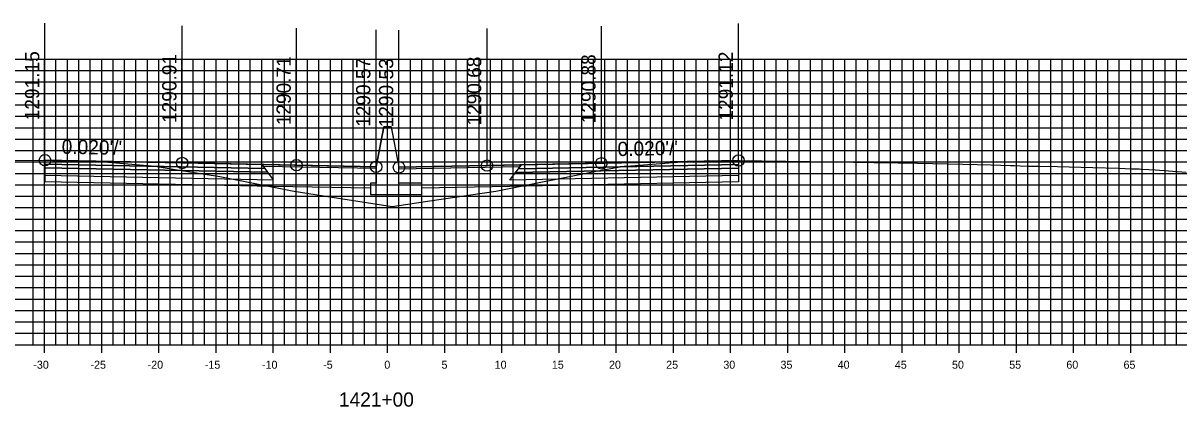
# Model space of a CAD drawing. Extents: x 674939 to 678919, y 750652 to 765176.
# Drawn here: x 678716.7 to 678817.7, y 757707.1 to 757740.7 of the extents above; entities that cross this region are included whole.
import ezdxf

# ---------------------------------------------------------------- set-up
doc = ezdxf.new("R2010")
doc.units = 0
for name, color, linetype in [('R_Alt Surface', 7, 'Continuous'), ('R_Axis', 7, 'Continuous'), ('R_Axis Annot', 7, 'Continuous'), ('R_Exist Surface', 7, 'Continuous'), ('R_Fin Surface', 7, 'Continuous'), ('R_Grid', 7, 'Continuous'), ('R_No Plot', 7, 'Continuous'), ('R_Proposed Road', 7, 'Continuous'), ('R_Xsect Elev', 7, 'Continuous'), ('R_Xsect Slope', 7, 'Continuous')]:
    doc.layers.add(name, color=color, linetype=linetype)

msp = doc.modelspace()

# ---------------------------------------------------------------- linework, layer by layer
for points in [[(678748.2, 757731.62), (678747.53, 757728.12)], [(678748.86, 757731.58), (678748.86, 757731.62), (678748.2, 757731.62), (678748.2, 757731.62)], [(678748.86, 757731.58), (678749.53, 757728.08)]]:
    msp.add_lwpolyline(points)
at = {"layer": 'R_Alt Surface'}
for points in [[(678718.57, 757728.37), (678718.57, 757728.04), (678738.07, 757727.65), (678737.82, 757727.99)], [(678718.57, 757728.04), (678718.57, 757727.38), (678738.57, 757726.98), (678738.07, 757727.65)], [(678779.23, 757728.01), (678779.23, 757727.35), (678759.23, 757726.95), (678759.73, 757727.62)], [(678779.23, 757728.34), (678779.23, 757728.01), (678759.73, 757727.62), (678759.98, 757727.96)]]:
    msp.add_lwpolyline(points, close=True, dxfattribs=at)
for points in [[(678718.57, 757727.38), (678718.57, 757726.84), (678738.57, 757726.44), (678747.03, 757726.27)], [(678779.23, 757727.35), (678779.23, 757726.81), (678759.23, 757726.41), (678751.53, 757726.26)]]:
    msp.add_lwpolyline(points, dxfattribs=at)
at = {"layer": 'R_Axis'}
for p, q in [((678598.53, 757712.55), (678898.53, 757712.55)), ((678718.53, 757711.85), (678718.53, 757713.25)), ((678723.53, 757711.85), (678723.53, 757713.25)), ((678728.53, 757711.85), (678728.53, 757713.25)), ((678733.53, 757711.85), (678733.53, 757713.25)), ((678738.53, 757711.85), (678738.53, 757713.25)), ((678743.53, 757711.85), (678743.53, 757713.25)), ((678748.53, 757711.85), (678748.53, 757713.25)), ((678753.53, 757711.85), (678753.53, 757713.25)), ((678758.53, 757711.85), (678758.53, 757713.25)), ((678763.53, 757711.85), (678763.53, 757713.25)), ((678768.53, 757711.85), (678768.53, 757713.25)), ((678773.53, 757711.85), (678773.53, 757713.25)), ((678778.53, 757711.85), (678778.53, 757713.25)), ((678783.53, 757711.85), (678783.53, 757713.25)), ((678788.53, 757711.85), (678788.53, 757713.25)), ((678793.53, 757711.85), (678793.53, 757713.25)), ((678798.53, 757711.85), (678798.53, 757713.25)), ((678803.53, 757711.85), (678803.53, 757713.25)), ((678808.53, 757711.85), (678808.53, 757713.25)), ((678813.53, 757711.85), (678813.53, 757713.25))]:
    msp.add_line(p, q, dxfattribs=at)
at = {"layer": 'R_Exist Surface'}
msp.add_lwpolyline([(678715.76, 757728.67), (678718.57, 757728.7), (678718.63, 757728.7), (678718.81, 757728.71), (678719.24, 757728.67), (678719.64, 757728.64), (678720.21, 757728.63), (678720.44, 757728.63), (678721.29, 757728.63), (678721.47, 757728.63), (678721.58, 757728.62), (678722.87, 757728.56), (678723.21, 757728.56), (678723.32, 757728.58), (678723.38, 757728.58), (678725.81, 757728.38), (678728.2, 757728.17), (678730.13, 757727.85), (678733.85, 757727.28), (678740.18, 757726.02), (678742.92, 757725.59), (678748.93, 757724.66), (678752.22, 757725.16), (678758, 757726), (678766.91, 757727.76), (678768.24, 757728.02), (678768.5, 757728.07), (678768.84, 757728.13), (678769.08, 757728.15), (678769.22, 757728.17), (678769.8, 757728.21), (678775, 757728.61), (678775.09, 757728.58), (678775.27, 757728.54), (678776.22, 757728.57), (678777.36, 757728.62), (678777.57, 757728.61), (678778.09, 757728.62), (678778.76, 757728.63), (678779.07, 757728.66), (678779.19, 757728.67), (678779.23, 757728.67), (678779.3, 757728.68), (678781.28, 757728.65), (678787.58, 757728.56), (678789.28, 757728.53), (678791.07, 757728.51), (678791.5, 757728.5), (678794.88, 757728.44), (678798.84, 757728.37), (678801.33, 757728.29), (678803.02, 757728.24), (678803.07, 757728.24), (678803.34, 757728.23), (678803.85, 757728.21), (678804.59, 757728.19), (678805.53, 757728.18), (678807.12, 757728.16), (678810.21, 757728.06), (678812.45, 757728), (678813.62, 757727.96), (678814.27, 757727.94), (678814.41, 757727.93), (678814.56, 757727.92), (678815.66, 757727.87), (678818.38, 757727.65)], dxfattribs=at)
at = {"layer": 'R_Fin Surface'}
for points in [[(678718.57, 757728.7), (678730.57, 757728.46), (678737.57, 757728.32), (678740.57, 757728.26), (678747.53, 757728.12), (678748.2, 757731.62), (678748.86, 757731.62), (678749.53, 757728.08), (678757.23, 757728.23), (678760.23, 757728.29), (678767.23, 757728.43), (678779.23, 757728.67)], [(678747.53, 757728.12), (678740.57, 757728.26), (678730.57, 757728.46), (678718.57, 757728.7)], [(678779.23, 757728.67), (678767.23, 757728.43), (678757.23, 757728.23), (678749.53, 757728.08)]]:
    msp.add_lwpolyline(points, dxfattribs=at)
for points in [[(678718.57, 757728.7), (678718.57, 757728.37), (678737.82, 757727.99), (678737.57, 757728.32)], [(678779.23, 757728.67), (678779.23, 757728.34), (678759.98, 757727.96), (678760.23, 757728.29)], [(678737.57, 757728.32), (678747.53, 757728.12), (678747.54, 757727.97), (678737.69, 757728.16)], [(678760.11, 757728.13), (678749.53, 757727.92), (678749.53, 757728.08), (678760.23, 757728.29)]]:
    msp.add_lwpolyline(points, close=True, dxfattribs=at)
at = {"layer": 'R_Grid'}
for p, q in [((678598.53, 757737.55), (678898.53, 757737.55)), ((678717.53, 757712.55), (678717.53, 757737.55)), ((678718.53, 757712.55), (678718.53, 757737.55)), ((678719.53, 757712.55), (678719.53, 757737.55)), ((678720.53, 757712.55), (678720.53, 757737.55)), ((678721.53, 757712.55), (678721.53, 757737.55)), ((678722.53, 757712.55), (678722.53, 757737.55)), ((678723.53, 757712.55), (678723.53, 757737.55)), ((678724.53, 757712.55), (678724.53, 757737.55)), ((678725.53, 757712.55), (678725.53, 757737.55)), ((678726.53, 757712.55), (678726.53, 757737.55)), ((678727.53, 757712.55), (678727.53, 757737.55)), ((678728.53, 757712.55), (678728.53, 757737.55)), ((678729.53, 757712.55), (678729.53, 757737.55)), ((678730.53, 757712.55), (678730.53, 757737.55)), ((678731.53, 757712.55), (678731.53, 757737.55)), ((678732.53, 757712.55), (678732.53, 757737.55)), ((678733.53, 757712.55), (678733.53, 757737.55)), ((678734.53, 757712.55), (678734.53, 757737.55)), ((678735.53, 757712.55), (678735.53, 757737.55)), ((678736.53, 757712.55), (678736.53, 757737.55)), ((678737.53, 757712.55), (678737.53, 757737.55)), ((678738.53, 757712.55), (678738.53, 757737.55)), ((678739.53, 757712.55), (678739.53, 757737.55)), ((678740.53, 757712.55), (678740.53, 757737.55)), ((678741.53, 757712.55), (678741.53, 757737.55)), ((678742.53, 757712.55), (678742.53, 757737.55)), ((678743.53, 757712.55), (678743.53, 757737.55)), ((678744.53, 757712.55), (678744.53, 757737.55)), ((678745.53, 757712.55), (678745.53, 757737.55)), ((678746.53, 757712.55), (678746.53, 757737.55)), ((678747.53, 757712.55), (678747.53, 757737.55)), ((678748.53, 757712.55), (678748.53, 757737.55)), ((678749.53, 757712.55), (678749.53, 757737.55)), ((678750.53, 757712.55), (678750.53, 757737.55)), ((678751.53, 757712.55), (678751.53, 757737.55)), ((678752.53, 757712.55), (678752.53, 757737.55)), ((678753.53, 757712.55), (678753.53, 757737.55)), ((678754.53, 757712.55), (678754.53, 757737.55)), ((678755.53, 757712.55), (678755.53, 757737.55)), ((678756.53, 757712.55), (678756.53, 757737.55)), ((678757.53, 757712.55), (678757.53, 757737.55)), ((678758.53, 757712.55), (678758.53, 757737.55)), ((678759.53, 757712.55), (678759.53, 757737.55)), ((678760.53, 757712.55), (678760.53, 757737.55)), ((678761.53, 757712.55), (678761.53, 757737.55)), ((678762.53, 757712.55), (678762.53, 757737.55)), ((678763.53, 757712.55), (678763.53, 757737.55)), ((678764.53, 757712.55), (678764.53, 757737.55)), ((678765.53, 757712.55), (678765.53, 757737.55)), ((678766.53, 757712.55), (678766.53, 757737.55)), ((678767.53, 757712.55), (678767.53, 757737.55)), ((678768.53, 757712.55), (678768.53, 757737.55)), ((678769.53, 757712.55), (678769.53, 757737.55)), ((678770.53, 757712.55), (678770.53, 757737.55)), ((678771.53, 757712.55), (678771.53, 757737.55)), ((678772.53, 757712.55), (678772.53, 757737.55)), ((678773.53, 757712.55), (678773.53, 757737.55)), ((678774.53, 757712.55), (678774.53, 757737.55)), ((678775.53, 757712.55), (678775.53, 757737.55)), ((678776.53, 757712.55), (678776.53, 757737.55)), ((678777.53, 757712.55), (678777.53, 757737.55)), ((678778.53, 757712.55), (678778.53, 757737.55)), ((678779.53, 757712.55), (678779.53, 757737.55)), ((678780.53, 757712.55), (678780.53, 757737.55)), ((678781.53, 757712.55), (678781.53, 757737.55)), ((678782.53, 757712.55), (678782.53, 757737.55)), ((678783.53, 757712.55), (678783.53, 757737.55)), ((678784.53, 757712.55), (678784.53, 757737.55)), ((678785.53, 757712.55), (678785.53, 757737.55)), ((678786.53, 757712.55), (678786.53, 757737.55)), ((678787.53, 757712.55), (678787.53, 757737.55)), ((678788.53, 757712.55), (678788.53, 757737.55)), ((678789.53, 757712.55), (678789.53, 757737.55)), ((678790.53, 757712.55), (678790.53, 757737.55)), ((678791.53, 757712.55), (678791.53, 757737.55)), ((678792.53, 757712.55), (678792.53, 757737.55)), ((678793.53, 757712.55), (678793.53, 757737.55)), ((678794.53, 757712.55), (678794.53, 757737.55)), ((678795.53, 757712.55), (678795.53, 757737.55)), ((678796.53, 757712.55), (678796.53, 757737.55)), ((678797.53, 757712.55), (678797.53, 757737.55)), ((678798.53, 757712.55), (678798.53, 757737.55)), ((678799.53, 757712.55), (678799.53, 757737.55)), ((678800.53, 757712.55), (678800.53, 757737.55)), ((678801.53, 757712.55), (678801.53, 757737.55)), ((678802.53, 757712.55), (678802.53, 757737.55)), ((678803.53, 757712.55), (678803.53, 757737.55)), ((678804.53, 757712.55), (678804.53, 757737.55)), ((678805.53, 757712.55), (678805.53, 757737.55)), ((678806.53, 757712.55), (678806.53, 757737.55)), ((678807.53, 757712.55), (678807.53, 757737.55)), ((678808.53, 757712.55), (678808.53, 757737.55)), ((678809.53, 757712.55), (678809.53, 757737.55)), ((678810.53, 757712.55), (678810.53, 757737.55)), ((678811.53, 757712.55), (678811.53, 757737.55)), ((678812.53, 757712.55), (678812.53, 757737.55)), ((678813.53, 757712.55), (678813.53, 757737.55)), ((678814.53, 757712.55), (678814.53, 757737.55)), ((678815.53, 757712.55), (678815.53, 757737.55)), ((678816.53, 757712.55), (678816.53, 757737.55)), ((678817.53, 757712.55), (678817.53, 757737.55)), ((678598.53, 757736.55), (678898.53, 757736.55)), ((678598.53, 757735.55), (678898.53, 757735.55)), ((678598.53, 757734.55), (678898.53, 757734.55)), ((678598.53, 757733.55), (678898.53, 757733.55)), ((678598.53, 757732.55), (678898.53, 757732.55)), ((678598.53, 757731.55), (678898.53, 757731.55)), ((678598.53, 757730.55), (678898.53, 757730.55)), ((678598.53, 757729.55), (678898.53, 757729.55)), ((678598.53, 757728.55), (678898.53, 757728.55)), ((678598.53, 757727.55), (678898.53, 757727.55)), ((678598.53, 757726.55), (678898.53, 757726.55)), ((678598.53, 757725.55), (678898.53, 757725.55)), ((678598.53, 757724.55), (678898.53, 757724.55)), ((678598.53, 757723.55), (678898.53, 757723.55)), ((678598.53, 757722.55), (678898.53, 757722.55)), ((678598.53, 757721.55), (678898.53, 757721.55)), ((678598.53, 757720.55), (678898.53, 757720.55)), ((678598.53, 757719.55), (678898.53, 757719.55)), ((678598.53, 757718.55), (678898.53, 757718.55)), ((678598.53, 757717.55), (678898.53, 757717.55)), ((678598.53, 757716.55), (678898.53, 757716.55)), ((678598.53, 757715.55), (678898.53, 757715.55)), ((678598.53, 757714.55), (678898.53, 757714.55)), ((678598.53, 757713.55), (678898.53, 757713.55)), ((678598.53, 757712.55), (678898.53, 757712.55))]:
    msp.add_line(p, q, dxfattribs=at)
at = {"layer": 'R_No Plot'}
for centre in [(678718.57, 757728.7), (678730.57, 757728.46), (678740.57, 757728.26), (678747.53, 757728.12), (678749.53, 757728.08), (678757.23, 757728.23), (678767.23, 757728.43), (678779.23, 757728.67)]:
    msp.add_circle(centre, 0.5, dxfattribs=at)
at = {"layer": 'R_Proposed Road'}
msp.add_lwpolyline([(678747.53, 757728.12), (678747.53, 757726.7), (678747.03, 757726.7), (678747.03, 757725.7), (678751.53, 757725.7), (678751.53, 757726.7), (678749.53, 757726.7), (678749.53, 757728.08)], dxfattribs=at)
at = {"layer": 'R_Xsect Elev'}
for p, q in [((678718.57, 757728.7), (678718.57, 757740.7)), ((678779.23, 757728.67), (678779.23, 757740.67)), ((678730.57, 757728.46), (678730.57, 757740.46)), ((678740.57, 757728.26), (678740.57, 757740.26)), ((678747.53, 757728.12), (678747.53, 757740.12)), ((678749.53, 757728.08), (678749.53, 757740.08)), ((678757.23, 757728.23), (678757.23, 757740.23)), ((678767.23, 757728.43), (678767.23, 757740.43))]:
    msp.add_line(p, q, dxfattribs=at)

# ---------------------------------------------------------------- texts
at = {"layer": 'R_Axis Annot'}
for s, height, p in [('-30', 0.7, (678717.55, 757710.45)), ('-25', 0.7, (678722.55, 757710.45)), ('-20', 0.7, (678727.55, 757710.45)), ('-15', 0.7, (678732.55, 757710.45)), ('-10', 0.7, (678737.55, 757710.45)), ('-5', 0.7, (678742.9, 757710.45)), ('0', 0.7, (678748.25, 757710.45)), ('5', 0.7, (678753.25, 757710.45)), ('10', 0.7, (678757.9, 757710.45)), ('15', 0.7, (678762.9, 757710.45)), ('20', 0.7, (678767.9, 757710.45)), ('25', 0.7, (678772.9, 757710.45)), ('30', 0.7, (678777.9, 757710.45)), ('35', 0.7, (678782.9, 757710.45)), ('40', 0.7, (678787.9, 757710.45)), ('45', 0.7, (678792.9, 757710.45)), ('50', 0.7, (678797.9, 757710.45)), ('55', 0.7, (678802.9, 757710.45)), ('60', 0.7, (678807.9, 757710.45)), ('65', 0.7, (678812.9, 757710.45)), ('1421+00', 1.25, (678744.28, 757707.13))]:
    msp.add_text(s, height=height, dxfattribs=at).set_placement(p)
at = {"layer": 'R_Xsect Elev'}
for s, p in [('1291.15', (678718.07, 757732.2)), ('1290.91', (678730.07, 757731.96)), ('1290.71', (678740.07, 757731.76)), ('1290.57', (678747.03, 757731.62)), ('1290.53', (678749.03, 757731.58)), ('1290.68', (678756.73, 757731.73)), ('1290.88', (678766.73, 757731.93)), ('1291.12', (678778.73, 757732.17))]:
    msp.add_text(s, height=1.25, rotation=90, dxfattribs=at).set_placement(p)
at = {"layer": 'R_Xsect Slope'}
for rotation, p in [(358.8542, (678720.02, 757729.27)), (1.1458, (678768.66, 757729.06))]:
    msp.add_text("0.020'/'", height=1.25, rotation=rotation, dxfattribs=at).set_placement(p)

doc.saveas('drawing.dxf')
